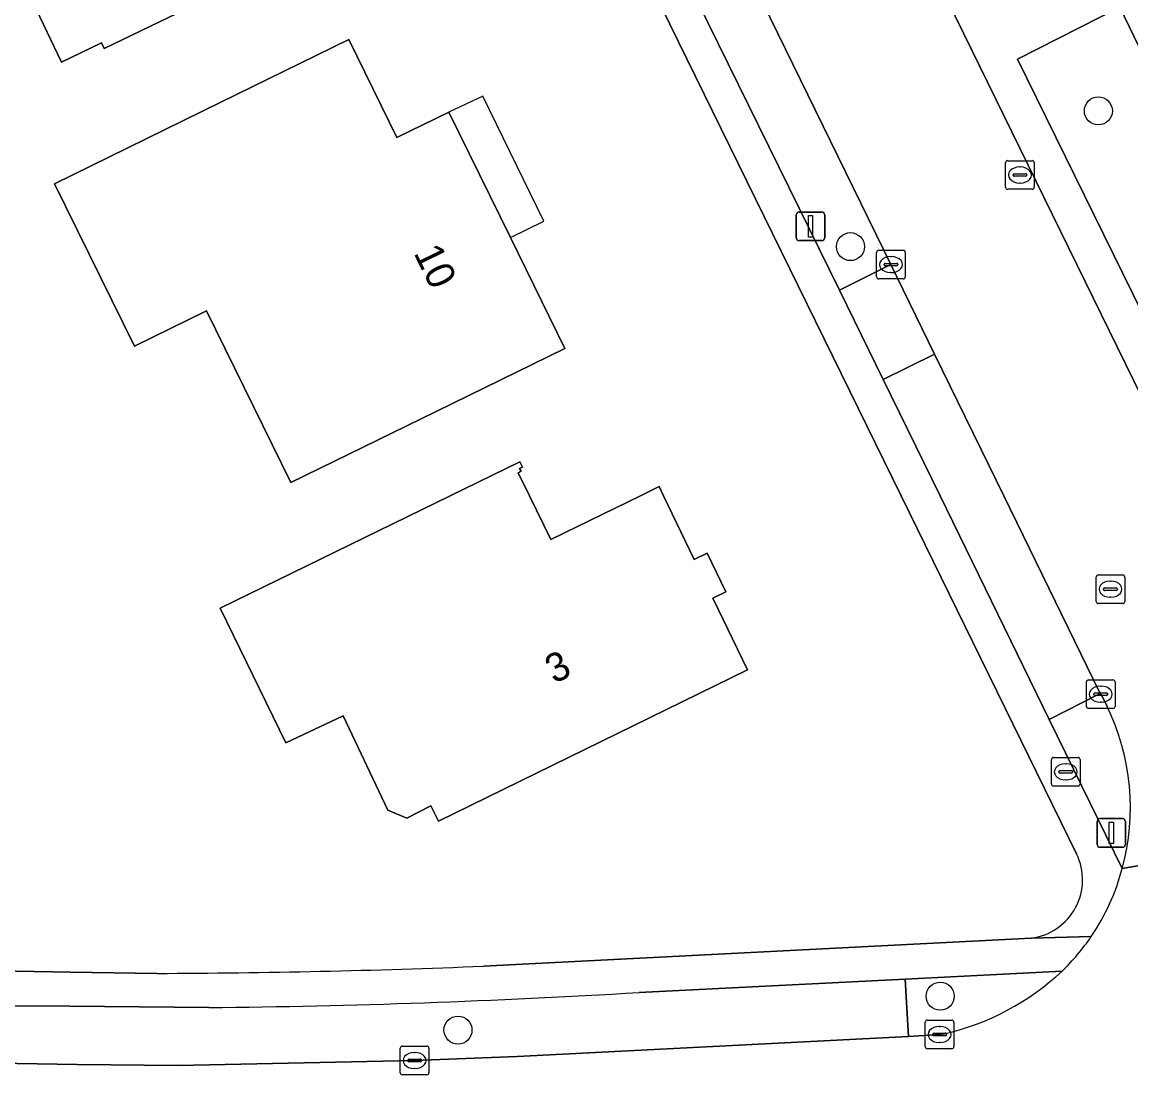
# Model space of a CAD drawing. Extents: x 160455 to 162082, y 388339 to 389736.
# Drawn here: x 160750.97 to 160789.67, y 389229.79 to 389266.53 of the extents above; entities that cross this region are included whole.
import ezdxf

# ---------------------------------------------------------------- set-up
doc = ezdxf.new("R2010")
doc.units = 0
for name, color, linetype in [('IMGEO_Boom', 7, 'Continuous'), ('IMGEO_Brandkraan', 7, 'Continuous'), ('IMGEO_Erf', 7, 'Continuous'), ('IMGEO_Groenvoorziening', 7, 'Continuous'), ('IMGEO_Kolk', 7, 'Continuous'), ('IMGEO_Lichtmast', 7, 'Continuous'), ('IMGEO_Pand', 7, 'Continuous'), ('IMGEO_Pand_nummerreeks', 7, 'Continuous'), ('IMGEO_Pand_overbouw', 7, 'Continuous'), ('IMGEO_Parkeervlak_open', 7, 'Continuous'), ('IMGEO_Rijbaan_lokaal_gesloten', 7, 'Continuous'), ('IMGEO_Rioolput', 7, 'Continuous'), ('IMGEO_Voetpad_open', 7, 'Continuous')]:
    doc.layers.add(name, color=color, linetype=linetype)

msp = doc.modelspace()

# ---------------------------------------------------------------- linework, layer by layer
at = {"layer": 'IMGEO_Boom'}
for centre in [(160788.532, 389263.434), (160779.88, 389258.695), (160783.011, 389232.533), (160766.178, 389231.349)]:
    msp.add_circle(centre, 0.489, dxfattribs=at)
at = {"layer": 'IMGEO_Brandkraan'}
for p, q in [((160786.895, 389239.94), (160786.895, 389240.792)), ((160786.97, 389240.866), (160787.822, 389240.866)), ((160787.896, 389240.792), (160787.896, 389239.94)), ((160787.154, 389240.36), (160787.154, 389240.372)), ((160787.592, 389240.323), (160787.194, 389240.323)), ((160787.197, 389240.409), (160787.595, 389240.409)), ((160787.383, 389240.646), (160787.408, 389240.646)), ((160787.638, 389240.372), (160787.638, 389240.36)), ((160787.406, 389240.086), (160787.381, 389240.086)), ((160787.822, 389239.866), (160786.97, 389239.866))]:
    msp.add_line(p, q, dxfattribs=at)
for points in [[(160786.895, 389239.94), (160786.895, 389240.792)], [(160786.97, 389240.866), (160787.822, 389240.866)], [(160787.896, 389240.792), (160787.896, 389239.94)], [(160787.822, 389239.866), (160786.97, 389239.866)]]:
    msp.add_lwpolyline(points, dxfattribs=at)
for centre, radius, start, end in [((160786.972, 389240.79), 0.0765, 91.552, 178.448), ((160786.972, 389240.79), 0.0765, 91.552, 178.448), ((160787.82, 389240.79), 0.0765, 1.552, 88.448), ((160787.82, 389240.79), 0.0765, 1.552, 88.448), ((160787.194, 389240.369), 0.0403, 85.8775, 175.7526), ((160787.191, 389240.359), 0.0366, 178.938, 274.7102), ((160787.595, 389240.366), 0.043, 264.8664, 352.4533), ((160787.599, 389240.371), 0.0386, 1.7309, 96.639), ((160786.972, 389239.942), 0.0765, 181.552, 268.448), ((160786.972, 389239.942), 0.0765, 181.552, 268.448), ((160787.82, 389239.942), 0.0765, 271.552, 358.448), ((160787.82, 389239.942), 0.0765, 271.552, 358.448)]:
    msp.add_arc(centre, radius, start, end, dxfattribs=at)
for centre, major_axis, ratio, start_param, end_param in [((160787.382, 389240.366), (-0.387, 0.002), 0.722429, 4.712389, 7.853982), ((160787.407, 389240.366), (-0.39, 0.002), 0.717154, 1.570796, 4.712389)]:
    msp.add_ellipse(centre, major_axis=major_axis, ratio=ratio, start_param=start_param, end_param=end_param, dxfattribs=at)
at = {"layer": 'IMGEO_Erf'}
for points in [[(160746.409, 389277.383), (160753.27, 389280.721), (160757.768, 389282.909), (160759.314, 389279.754), (160759.134, 389279.666), (160759.705, 389278.431), (160758.444, 389277.832), (160760.166, 389274.317), (160761.61, 389275.024), (160763.714, 389270.717), (160762.343, 389270.018), (160762.451, 389269.807), (160757.955, 389267.618), (160753.829, 389265.609), (160753.733, 389265.807), (160752.344, 389265.131), (160750.824, 389268.308), (160752.262, 389269.007), (160749.381, 389274.929), (160747.943, 389274.229)], [(160752.099, 389260.884), (160757.883, 389263.723), (160762.371, 389265.925), (160764.048, 389262.503), (160765.858, 389263.39), (160768.008, 389259.013), (160769.911, 389255.139), (160765.421, 389252.941), (160760.347, 389250.458), (160757.403, 389256.454), (160754.882, 389255.225)], [(160768.338, 389251.19), (160768.43, 389251.001), (160768.331, 389250.953), (160768.379, 389250.854), (160768.28, 389250.806), (160768.674, 389250), (160769.421, 389248.47), (160772.552, 389250), (160773.203, 389250.318), (160773.356, 389250), (160774.428, 389247.776), (160774.878, 389247.994), (160775.53, 389246.642), (160775.079, 389246.425), (160776.286, 389243.919), (160765.498, 389238.644), (160765.227, 389239.174), (160764.397, 389238.75), (160763.728, 389239.023), (160762.171, 389242.316), (160760.175, 389241.372), (160757.877, 389246.075), (160765.904, 389250)]]:
    msp.add_lwpolyline(points, close=True, dxfattribs=at)
for points in [[(160787.773, 389237.5), (160781.648, 389250), (160771.18, 389271.362)], [(160767.071, 389233.581), (160786.192, 389234.559)], [(160748.85, 389233.441), (160752.656, 389233.376), (160755.667, 389233.329)]]:
    msp.add_lwpolyline(points, dxfattribs=at)
for centre, radius, start, end in [((160785.93, 389236.596), 2.053, 277.3438, 26.1337), ((160754.591, 389540.175), 306.848, 270.20087, 272.33091)]:
    msp.add_arc(centre, radius, start, end, dxfattribs=at)
at = {"layer": 'IMGEO_Groenvoorziening'}
for points in [[(160761.762, 389311.244), (160762.616, 389309.452), (160791.739, 389250), (160797.431, 389238.379), (160798.552, 389239.137), (160793.256, 389249.942), (160796.592, 389251.832), (160797.509, 389250), (160801.833, 389241.356), (160802.127, 389241.555), (160804.19, 389238.528), (160821.085, 389250), (160835.893, 389260.055), (160833.815, 389263.093), (160833.929, 389263.171), (160823.069, 389272.792), (160826.176, 389275.379), (160837.102, 389265.337), (160838.371, 389266.203), (160837.317, 389267.173)], [(160788.837, 389242.641), (160788.664, 389243.008), (160788.6, 389243.095), (160786.817, 389242.192), (160789.366, 389236.993)], [(160787.264, 389233.408), (160781.783, 389233.133), (160781.903, 389231.131), (160782.991, 389231.199), (160783.152, 389231.222)]]:
    msp.add_lwpolyline(points, dxfattribs=at)
for points in [[(160792.405, 389251.622), (160795.876, 389253.4), (160789.28, 389267.057), (160785.705, 389265.242)], [(160792.405, 389251.622), (160785.705, 389265.242), (160789.28, 389267.057), (160795.876, 389253.4)]]:
    msp.add_lwpolyline(points, close=True, dxfattribs=at)
for centre, radius, start, end in [((160781.639, 389239.118), 8.014, 344.6229, 26.0787), ((160781.182, 389239.888), 8.887, 282.8061, 313.1854)]:
    msp.add_arc(centre, radius, start, end, dxfattribs=at)
at = {"layer": 'IMGEO_Kolk'}
for p, q in [((160785.295, 389260.77), (160785.295, 389261.622)), ((160785.37, 389261.696), (160786.222, 389261.696)), ((160786.296, 389261.622), (160786.296, 389260.77)), ((160785.597, 389261.239), (160785.995, 389261.239)), ((160785.783, 389261.476), (160785.808, 389261.476)), ((160785.554, 389261.19), (160785.554, 389261.202)), ((160785.992, 389261.153), (160785.594, 389261.153)), ((160785.806, 389260.916), (160785.781, 389260.916)), ((160786.038, 389261.202), (160786.038, 389261.19)), ((160786.222, 389260.696), (160785.37, 389260.696)), ((160780.868, 389258.569), (160781.72, 389258.569)), ((160780.793, 389257.643), (160780.793, 389258.495)), ((160781.095, 389258.112), (160781.493, 389258.112)), ((160781.281, 389258.349), (160781.306, 389258.349)), ((160781.794, 389258.495), (160781.794, 389257.643)), ((160781.052, 389258.063), (160781.052, 389258.075)), ((160781.49, 389258.026), (160781.092, 389258.026)), ((160781.304, 389257.789), (160781.279, 389257.789)), ((160781.536, 389258.075), (160781.536, 389258.063)), ((160781.72, 389257.569), (160780.868, 389257.569)), ((160788.115, 389242.649), (160788.115, 389243.501)), ((160788.19, 389243.575), (160789.042, 389243.575)), ((160789.116, 389243.501), (160789.116, 389242.649)), ((160788.374, 389243.069), (160788.374, 389243.081)), ((160788.812, 389243.032), (160788.414, 389243.032)), ((160788.417, 389243.118), (160788.815, 389243.118)), ((160788.603, 389243.355), (160788.628, 389243.355)), ((160788.858, 389243.081), (160788.858, 389243.069)), ((160788.626, 389242.795), (160788.601, 389242.795)), ((160789.042, 389242.575), (160788.19, 389242.575)), ((160782.49, 389230.772), (160782.49, 389231.624)), ((160782.565, 389231.698), (160783.417, 389231.698)), ((160782.978, 389231.478), (160783.003, 389231.478)), ((160783.491, 389231.624), (160783.491, 389230.772)), ((160782.749, 389231.192), (160782.749, 389231.204)), ((160783.187, 389231.155), (160782.789, 389231.155)), ((160782.792, 389231.241), (160783.19, 389231.241)), ((160783.233, 389231.204), (160783.233, 389231.192)), ((160764.165, 389229.863), (160764.165, 389230.715)), ((160764.24, 389230.789), (160765.092, 389230.789)), ((160765.166, 389230.715), (160765.166, 389229.863)), ((160783.417, 389230.698), (160782.565, 389230.698)), ((160783.001, 389230.918), (160782.976, 389230.918)), ((160764.424, 389230.283), (160764.424, 389230.295)), ((160764.862, 389230.246), (160764.464, 389230.246)), ((160764.467, 389230.332), (160764.865, 389230.332)), ((160764.653, 389230.569), (160764.678, 389230.569)), ((160764.908, 389230.295), (160764.908, 389230.283)), ((160764.676, 389230.009), (160764.651, 389230.009)), ((160765.092, 389229.789), (160764.24, 389229.789))]:
    msp.add_line(p, q, dxfattribs=at)
for points in [[(160785.295, 389260.77), (160785.295, 389261.622)], [(160785.37, 389261.696), (160786.222, 389261.696)], [(160786.296, 389261.622), (160786.296, 389260.77)], [(160786.222, 389260.696), (160785.37, 389260.696)], [(160780.868, 389258.569), (160781.72, 389258.569)], [(160780.793, 389257.643), (160780.793, 389258.495)], [(160781.794, 389258.495), (160781.794, 389257.643)], [(160781.72, 389257.569), (160780.868, 389257.569)], [(160788.115, 389242.649), (160788.115, 389243.501)], [(160788.19, 389243.575), (160789.042, 389243.575)], [(160789.116, 389243.501), (160789.116, 389242.649)], [(160789.042, 389242.575), (160788.19, 389242.575)], [(160782.49, 389230.772), (160782.49, 389231.624)], [(160782.565, 389231.698), (160783.417, 389231.698)], [(160783.491, 389231.624), (160783.491, 389230.772)], [(160764.165, 389229.863), (160764.165, 389230.715)], [(160764.24, 389230.789), (160765.092, 389230.789)], [(160765.166, 389230.715), (160765.166, 389229.863)], [(160783.417, 389230.698), (160782.565, 389230.698)], [(160765.092, 389229.789), (160764.24, 389229.789)]]:
    msp.add_lwpolyline(points, dxfattribs=at)
for centre, radius, start, end in [((160785.372, 389261.62), 0.0765, 91.552, 178.448), ((160785.372, 389261.62), 0.0765, 91.552, 178.448), ((160786.22, 389261.62), 0.0765, 1.552, 88.448), ((160786.22, 389261.62), 0.0765, 1.552, 88.448), ((160785.594, 389261.199), 0.0403, 85.8775, 175.7526), ((160785.999, 389261.201), 0.0386, 1.7309, 96.639), ((160785.591, 389261.189), 0.0366, 178.938, 274.7102), ((160785.995, 389261.196), 0.043, 264.8664, 352.4533), ((160785.372, 389260.772), 0.0765, 181.552, 268.448), ((160785.372, 389260.772), 0.0765, 181.552, 268.448), ((160786.22, 389260.772), 0.0765, 271.552, 358.448), ((160786.22, 389260.772), 0.0765, 271.552, 358.448), ((160780.87, 389258.493), 0.0765, 91.552, 178.448), ((160780.87, 389258.493), 0.0765, 91.552, 178.448), ((160781.718, 389258.493), 0.0765, 1.552, 88.448), ((160781.718, 389258.493), 0.0765, 1.552, 88.448), ((160781.092, 389258.072), 0.0403, 85.8775, 175.7526), ((160781.497, 389258.074), 0.0386, 1.7309, 96.639), ((160781.089, 389258.062), 0.0366, 178.938, 274.7102), ((160781.493, 389258.069), 0.043, 264.8664, 352.4533), ((160780.87, 389257.645), 0.0765, 181.552, 268.448), ((160780.87, 389257.645), 0.0765, 181.552, 268.448), ((160781.718, 389257.645), 0.0765, 271.552, 358.448), ((160781.718, 389257.645), 0.0765, 271.552, 358.448), ((160788.192, 389243.499), 0.0765, 91.552, 178.448), ((160788.192, 389243.499), 0.0765, 91.552, 178.448), ((160789.04, 389243.499), 0.0765, 1.552, 88.448), ((160789.04, 389243.499), 0.0765, 1.552, 88.448), ((160788.414, 389243.078), 0.0403, 85.8775, 175.7526), ((160788.411, 389243.068), 0.0366, 178.938, 274.7102), ((160788.815, 389243.075), 0.043, 264.8664, 352.4533), ((160788.819, 389243.08), 0.0386, 1.7309, 96.639), ((160788.192, 389242.651), 0.0765, 181.552, 268.448), ((160788.192, 389242.651), 0.0765, 181.552, 268.448), ((160789.04, 389242.651), 0.0765, 271.552, 358.448), ((160789.04, 389242.651), 0.0765, 271.552, 358.448), ((160782.567, 389231.622), 0.0765, 91.552, 178.448), ((160782.567, 389231.622), 0.0765, 91.552, 178.448), ((160783.415, 389231.622), 0.0765, 1.552, 88.448), ((160783.415, 389231.622), 0.0765, 1.552, 88.448), ((160782.789, 389231.201), 0.0403, 85.8775, 175.7526), ((160782.786, 389231.191), 0.0366, 178.938, 274.7102), ((160783.19, 389231.198), 0.043, 264.8664, 352.4533), ((160783.194, 389231.203), 0.0386, 1.7309, 96.639), ((160764.242, 389230.713), 0.0765, 91.552, 178.448), ((160764.242, 389230.713), 0.0765, 91.552, 178.448), ((160765.09, 389230.713), 0.0765, 1.552, 88.448), ((160765.09, 389230.713), 0.0765, 1.552, 88.448), ((160782.567, 389230.774), 0.0765, 181.552, 268.448), ((160782.567, 389230.774), 0.0765, 181.552, 268.448), ((160783.415, 389230.774), 0.0765, 271.552, 358.448), ((160783.415, 389230.774), 0.0765, 271.552, 358.448), ((160764.464, 389230.292), 0.0403, 85.8775, 175.7526), ((160764.461, 389230.282), 0.0366, 178.938, 274.7102), ((160764.865, 389230.289), 0.043, 264.8664, 352.4533), ((160764.869, 389230.294), 0.0386, 1.7309, 96.639), ((160764.242, 389229.865), 0.0765, 181.552, 268.448), ((160764.242, 389229.865), 0.0765, 181.552, 268.448), ((160765.09, 389229.865), 0.0765, 271.552, 358.448), ((160765.09, 389229.865), 0.0765, 271.552, 358.448)]:
    msp.add_arc(centre, radius, start, end, dxfattribs=at)
for centre, major_axis, ratio, start_param, end_param in [((160785.782, 389261.196), (-0.387, 0.002), 0.722429, 4.712389, 7.853982), ((160785.807, 389261.196), (-0.39, 0.002), 0.717154, 1.570796, 4.712389), ((160781.28, 389258.069), (-0.387, 0.002), 0.722429, 4.712389, 7.853982), ((160781.305, 389258.069), (-0.39, 0.002), 0.717154, 1.570796, 4.712389), ((160788.602, 389243.075), (-0.387, 0.002), 0.722429, 4.712389, 7.853982), ((160788.627, 389243.075), (-0.39, 0.002), 0.717154, 1.570796, 4.712389), ((160782.977, 389231.198), (-0.387, 0.002), 0.722429, 4.712389, 7.853982), ((160783.002, 389231.198), (-0.39, 0.002), 0.717154, 1.570796, 4.712389), ((160764.652, 389230.289), (-0.387, 0.002), 0.722429, 4.712389, 7.853982), ((160764.677, 389230.289), (-0.39, 0.002), 0.717154, 1.570796, 4.712389)]:
    msp.add_ellipse(centre, major_axis=major_axis, ratio=ratio, start_param=start_param, end_param=end_param, dxfattribs=at)
at = {"layer": 'IMGEO_Lichtmast'}
for p, q in [((160777.989, 389259.004), (160777.989, 389259.804)), ((160777.989, 389259.804), (160777.989, 389259.004)), ((160778.089, 389259.904), (160778.879, 389259.904)), ((160778.879, 389259.904), (160778.089, 389259.904)), ((160778.979, 389259.804), (160778.979, 389259.004)), ((160778.979, 389259.004), (160778.979, 389259.804)), ((160778.879, 389258.904), (160778.089, 389258.904)), ((160778.089, 389258.904), (160778.879, 389258.904)), ((160788.49, 389237.832), (160788.49, 389238.632)), ((160788.49, 389238.632), (160788.49, 389237.832)), ((160788.59, 389238.732), (160789.38, 389238.732)), ((160789.38, 389238.732), (160788.59, 389238.732)), ((160789.48, 389238.632), (160789.48, 389237.832)), ((160789.48, 389237.832), (160789.48, 389238.632)), ((160789.38, 389237.732), (160788.59, 389237.732)), ((160788.59, 389237.732), (160789.38, 389237.732))]:
    msp.add_line(p, q, dxfattribs=at)
for points in [[(160778.409, 389259.779), (160778.559, 389259.779), (160778.559, 389259.029), (160778.409, 389259.029), (160778.409, 389259.779)], [(160788.91, 389238.607), (160789.06, 389238.607), (160789.06, 389237.857), (160788.91, 389237.857), (160788.91, 389238.607)]]:
    msp.add_lwpolyline(points, dxfattribs=at)
for centre, start, end in [((160778.089, 389259.804), 90, 180), ((160778.089, 389259.804), 90, 180), ((160778.879, 389259.804), 0, 90), ((160778.879, 389259.804), 360, 90), ((160778.089, 389259.004), 180, 270), ((160778.089, 389259.004), 180, 270), ((160778.879, 389259.004), 270, 0), ((160778.879, 389259.004), 270, 0), ((160788.59, 389238.632), 90, 180), ((160788.59, 389238.632), 90, 180), ((160789.38, 389238.632), 0, 90), ((160789.38, 389238.632), 360, 90), ((160788.59, 389237.832), 180, 270), ((160788.59, 389237.832), 180, 270), ((160789.38, 389237.832), 270, 0), ((160789.38, 389237.832), 270, 0)]:
    msp.add_arc(centre, 0.1, start, end, dxfattribs=at)
at = {"layer": 'IMGEO_Pand'}
for points in [[(160753.27, 389280.721), (160746.409, 389277.383), (160747.943, 389274.229), (160749.381, 389274.929), (160752.262, 389269.007), (160750.824, 389268.308), (160752.344, 389265.131), (160753.733, 389265.807), (160753.829, 389265.609), (160757.955, 389267.618), (160762.451, 389269.807), (160762.343, 389270.018), (160763.714, 389270.717), (160761.61, 389275.024), (160760.166, 389274.317), (160758.444, 389277.832), (160759.705, 389278.431), (160759.134, 389279.666), (160759.314, 389279.754), (160757.768, 389282.909)], [(160768.008, 389259.013), (160765.858, 389263.39), (160764.048, 389262.503), (160762.371, 389265.925), (160757.883, 389263.723), (160752.099, 389260.884), (160754.882, 389255.225), (160757.403, 389256.454), (160760.347, 389250.458), (160765.421, 389252.941), (160769.911, 389255.139)], [(160776.286, 389243.919), (160775.079, 389246.425), (160775.53, 389246.642), (160774.878, 389247.994), (160774.428, 389247.776), (160773.356, 389250), (160773.203, 389250.318), (160772.552, 389250), (160769.421, 389248.47), (160768.674, 389250), (160768.28, 389250.806), (160768.379, 389250.854), (160768.331, 389250.953), (160768.43, 389251.001), (160768.338, 389251.19), (160765.904, 389250), (160757.877, 389246.075), (160760.175, 389241.372), (160762.171, 389242.316), (160763.728, 389239.023), (160764.397, 389238.75), (160765.227, 389239.174), (160765.498, 389238.644)]]:
    msp.add_lwpolyline(points, close=True, dxfattribs=at)
at = {"layer": 'IMGEO_Pand_overbouw'}
msp.add_lwpolyline([(160768.008, 389259.013), (160769.176, 389259.587), (160767.042, 389263.943), (160765.858, 389263.39)], close=True, dxfattribs=at)
at = {"layer": 'IMGEO_Parkeervlak_open'}
for points in [[(160774.202, 389267.954), (160779.493, 389257.173), (160781.293, 389258.069), (160776.024, 389268.83)], [(160782.815, 389254.947), (160781.026, 389254.054), (160783.005, 389250), (160786.817, 389242.192), (160788.6, 389243.095), (160785.23, 389250)]]:
    msp.add_lwpolyline(points, close=True, dxfattribs=at)
for points in [[(160748.671, 389230.218), (160752.887, 389230.152), (160756.404, 389230.117), (160764.666, 389230.289), (160768.244, 389230.429), (160781.903, 389231.131), (160781.783, 389233.133), (160772.499, 389232.662)], [(160757.483, 389232.136), (160752.626, 389232.181), (160748.817, 389232.212)]]:
    msp.add_lwpolyline(points, dxfattribs=at)
msp.add_arc((160754.375, 389535.447), 303.327, 270.587, 273.42542, dxfattribs=at)
at = {"layer": 'IMGEO_Rijbaan_lokaal_gesloten'}
for points in [[(160749.68, 389322.67), (160751.293, 389319.359), (160753.131, 389315.602), (160754.646, 389312.47), (160756.182, 389309.356), (160759.581, 389302.424), (160761.102, 389299.308), (160765.203, 389290.935), (160766.89, 389287.474), (160768.426, 389284.346), (160773.848, 389273.277), (160774.49, 389271.954), (160776.024, 389268.83), (160781.293, 389258.069), (160782.815, 389254.947), (160785.23, 389250), (160788.6, 389243.095), (160788.664, 389243.008), (160788.837, 389242.641)], [(160789.366, 389236.993), (160797.431, 389238.379), (160791.739, 389250), (160762.616, 389309.452)], [(160798.281, 389236.644), (160797.431, 389238.379), (160789.366, 389236.993)], [(160783.152, 389231.222), (160782.991, 389231.199), (160781.903, 389231.131), (160768.244, 389230.429), (160764.666, 389230.289), (160756.404, 389230.117), (160752.887, 389230.152), (160748.671, 389230.218)]]:
    msp.add_lwpolyline(points, dxfattribs=at)
for centre, radius, start, end in [((160781.639, 389239.118), 8.014, 344.6229, 26.0787), ((160781.912, 389238.955), 7.708, 325.7866, 345.2527), ((160781.893, 389238.97), 7.732, 313.9971, 325.772), ((160781.182, 389239.888), 8.887, 282.8061, 313.1854)]:
    msp.add_arc(centre, radius, start, end, dxfattribs=at)
at = {"layer": 'IMGEO_Rioolput'}
for p, q in [((160788.455, 389246.312), (160788.455, 389247.164)), ((160788.53, 389247.238), (160789.382, 389247.238)), ((160788.943, 389247.018), (160788.968, 389247.018)), ((160789.456, 389247.164), (160789.456, 389246.312)), ((160788.714, 389246.732), (160788.714, 389246.744)), ((160789.152, 389246.695), (160788.754, 389246.695)), ((160788.757, 389246.781), (160789.155, 389246.781)), ((160789.198, 389246.744), (160789.198, 389246.732)), ((160789.382, 389246.238), (160788.53, 389246.238)), ((160788.966, 389246.458), (160788.941, 389246.458))]:
    msp.add_line(p, q, dxfattribs=at)
for points in [[(160788.455, 389246.312), (160788.455, 389247.164)], [(160788.53, 389247.238), (160789.382, 389247.238)], [(160789.456, 389247.164), (160789.456, 389246.312)], [(160789.382, 389246.238), (160788.53, 389246.238)]]:
    msp.add_lwpolyline(points, dxfattribs=at)
for centre, radius, start, end in [((160788.532, 389247.162), 0.0765, 91.552, 178.448), ((160788.532, 389247.162), 0.0765, 91.552, 178.448), ((160789.38, 389247.162), 0.0765, 1.552, 88.448), ((160789.38, 389247.162), 0.0765, 1.552, 88.448), ((160788.754, 389246.741), 0.0403, 85.8775, 175.7526), ((160788.751, 389246.731), 0.0366, 178.938, 274.7102), ((160789.155, 389246.738), 0.043, 264.8664, 352.4533), ((160789.159, 389246.743), 0.0386, 1.7309, 96.639), ((160788.532, 389246.314), 0.0765, 181.552, 268.448), ((160788.532, 389246.314), 0.0765, 181.552, 268.448), ((160789.38, 389246.314), 0.0765, 271.552, 358.448), ((160789.38, 389246.314), 0.0765, 271.552, 358.448)]:
    msp.add_arc(centre, radius, start, end, dxfattribs=at)
for centre, major_axis, ratio, start_param, end_param in [((160788.942, 389246.738), (-0.387, 0.002), 0.722429, 4.712389, 7.853982), ((160788.967, 389246.738), (-0.39, 0.002), 0.717154, 1.570796, 4.712389)]:
    msp.add_ellipse(centre, major_axis=major_axis, ratio=ratio, start_param=start_param, end_param=end_param, dxfattribs=at)
at = {"layer": 'IMGEO_Voetpad_open'}
for points in [[(160742.861, 389329.29), (160749.444, 389315.82), (160771.18, 389271.362), (160781.648, 389250), (160787.773, 389237.5)], [(160789.366, 389236.993), (160786.817, 389242.192), (160783.005, 389250), (160781.026, 389254.054), (160779.493, 389257.173), (160774.202, 389267.954), (160772.674, 389271.056), (160766.611, 389283.458), (160765.079, 389286.583), (160759.302, 389298.434), (160757.773, 389301.559), (160752.861, 389311.593), (160751.322, 389314.718), (160749.487, 389318.484), (160747.855, 389321.802), (160745.158, 389327.301)], [(160788.286, 389234.621), (160786.192, 389234.559), (160767.071, 389233.581)], [(160786.192, 389234.559), (160788.286, 389234.621)], [(160755.667, 389233.329), (160752.656, 389233.376), (160748.85, 389233.441)], [(160781.783, 389233.133), (160787.264, 389233.408)], [(160772.499, 389232.662), (160781.783, 389233.133)], [(160748.817, 389232.212), (160752.626, 389232.181), (160757.483, 389232.136)]]:
    msp.add_lwpolyline(points, dxfattribs=at)
msp.add_lwpolyline([(160782.815, 389254.947), (160781.293, 389258.069), (160779.493, 389257.173), (160781.026, 389254.054)], close=True, dxfattribs=at)
for centre, radius, start, end in [((160785.93, 389236.596), 2.053, 277.3438, 26.1337), ((160781.912, 389238.955), 7.708, 325.7866, 345.2527), ((160781.893, 389238.97), 7.732, 313.9971, 325.772), ((160754.591, 389540.175), 306.848, 270.20087, 272.33091), ((160754.375, 389535.447), 303.327, 270.587, 273.42542)]:
    msp.add_arc(centre, radius, start, end, dxfattribs=at)

# ---------------------------------------------------------------- texts
at = {"layer": 'IMGEO_Pand_nummerreeks'}
for s, rotation, p in [('10', 296.1609, (160764.618, 389258.476)), ('3', 26.0572, (160769.537, 389243.425))]:
    msp.add_text(s, height=1, rotation=rotation, dxfattribs=at).set_placement(p)

doc.saveas('drawing.dxf')
